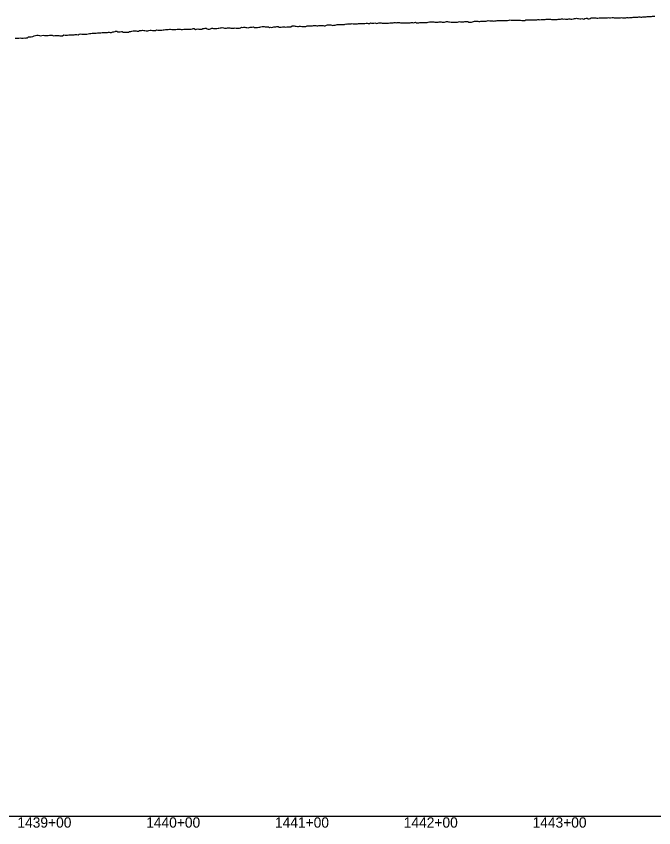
# Model space of a CAD drawing. Extents: x -3793 to 50787, y -1075 to 6138.
# Drawn here: x 31258 to 31753, y 991 to 1621 of the extents above; entities that cross this region are included whole.
import ezdxf

# ---------------------------------------------------------------- set-up
doc = ezdxf.new("R2010")
doc.units = 0
for name, color, linetype in [('RD_DDB_Profile_EX', 7, 'Continuous'), ('RD_DDB_StaTX', 7, 'Continuous'), ('RD_GPK_Profile_Cell', 7, 'Continuous')]:
    doc.layers.add(name, color=color, linetype=linetype)

msp = doc.modelspace()

# ---------------------------------------------------------------- linework, layer by layer
at = {"layer": 'RD_DDB_Profile_EX'}
for points in [[(31662.483044, 1618.42541), (31663.261196, 1618.46173), (31664.038591, 1618.384125), (31665.155706, 1618.466835), (31665.929853, 1618.580335), (31666.706718, 1618.5805), (31667.483459, 1618.502995), (31668.261877, 1618.50002), (31669.039531, 1618.889045), (31670.155387, 1618.80331), (31670.92976, 1618.80131), (31671.706881, 1618.801425), (31672.483876, 1618.646155), (31673.262567, 1618.48832), (31674.040485, 1618.566255), (31675.155056, 1618.50286), (31675.921868, 1618.61742), (31676.699263, 1618.46207), (31677.476531, 1618.53991), (31678.255502, 1618.65469), (31679.033702, 1618.65479), (31680.146916, 1618.735915), (31680.921756, 1619.044735), (31681.699418, 1618.92821), (31682.476951, 1618.889445), (31683.256207, 1618.926385), (31684.034684, 1618.887565), (31685.146555, 1618.89075), (31685.921636, 1618.84985), (31686.699571, 1618.966635), (31687.477375, 1619.00563), (31688.256921, 1618.770125), (31689.03568, 1618.77025), (31690.146179, 1618.963305), (31690.921507, 1619.31028), (31691.699721, 1619.31043), (31692.477802, 1619.466185), (31693.257646, 1619.346865), (31694.036692, 1619.230145), (31695.14579, 1619.0564), (31695.921369, 1619.09344), (31696.699868, 1619.2103), (31697.478233, 1618.93799), (31698.25838, 1618.896955), (31699.037721, 1619.40369), (31700.145385, 1619.48371), (31700.921222, 1619.52086), (31701.700012, 1619.01484), (31702.478667, 1619.09284), (31703.259124, 1619.168435), (31704.038767, 1619.75334), (31705.144965, 1619.755515), (31705.921065, 1619.715185), (31706.700153, 1619.754215), (31707.479104, 1619.83218), (31708.25988, 1619.635895), (31709.03983, 1619.635985), (31710.144529, 1619.705035), (31710.920898, 1619.781025), (31711.700291, 1619.82009), (31712.479545, 1619.82019), (31713.260646, 1619.81842), (31714.040912, 1619.81852), (31715.144076, 1619.86564), (31715.92072, 1619.902595), (31716.699825, 1619.861575), (31717.481401, 1619.976845), (31718.265461, 1619.935815), (31719.052016, 1619.894655), (31720.133855, 1620.0064), (31720.914727, 1619.96456), (31721.698114, 1619.88333), (31722.483306, 1619.844235), (31723.270416, 1619.91996), (31724.060068, 1619.917165), (31725.126607, 1619.857125), (31725.910502, 1619.815335), (31726.696962, 1619.891655), (31727.485998, 1619.968225), (31728.277624, 1619.886865), (31729.071853, 1619.686415), (31730.115721, 1619.67996), (31730.90411, 1619.71685), (31731.695124, 1620.071015), (31732.488776, 1620.148385), (31733.285078, 1619.9078), (31734.084044, 1619.945315), (31735.104435, 1620.010075), (31735.889494, 1620.126805), (31736.685226, 1620.24396), (31737.48366, 1620.28161), (31738.284808, 1620.279365), (31739.088685, 1620.27712), (31740.084694, 1620.450375), (31740.884702, 1620.49056), (31741.68387, 1620.527245), (31742.485795, 1620.443675), (31743.290492, 1620.31962), (31744.097974, 1620.638055), (31745.076166, 1620.583345), (31745.877556, 1620.54036)], [(31745.877556, 1620.54036), (31746.681758, 1620.61816), (31747.488786, 1620.776995), (31748.298654, 1620.734125), (31749.111379, 1620.772155), (31750.063589, 1620.86147), (31750.870131, 1620.817865), (31751.679556, 1621.01756), (31752.491879, 1621.014725), (31753.307116, 1621.052605)], [(31412.531022, 1611.45082), (31413.402491, 1611.58523), (31414.274397, 1611.803395), (31414.916572, 1611.83152), (31415.789277, 1611.921955), (31416.659516, 1612.052645), (31417.529109, 1612.22962), (31418.398173, 1612.01251), (31419.264666, 1611.8421), (31419.926448, 1611.87125), (31420.793825, 1611.871435), (31421.661098, 1612.04505), (31422.527726, 1612.04846), (31423.393825, 1612.13524), (31424.257353, 1611.74926), (31424.93401, 1611.73863), (31425.798401, 1611.69561), (31426.663114, 1611.828805), (31427.526332, 1612.04477), (31428.387942, 1611.789435), (31429.249989, 1611.746515), (31429.94162, 1611.804945), (31430.804398, 1611.85203), (31431.664714, 1612.110295), (31432.524926, 1612.45454), (31433.383532, 1612.41488), (31434.242574, 1612.50096), (31434.94928, 1612.5249), (31435.809032, 1612.39973), (31436.666323, 1612.228475), (31437.52297, 1612.14662), (31438.37909, 1612.18962), (31439.232646, 1612.4927), (31439.959348, 1612.49563), (31440.813696, 1612.623935), (31441.668365, 1612.797865), (31442.521542, 1612.414125), (31443.373117, 1612.24725), (31444.225127, 1612.24744), (31444.967108, 1612.29536), (31445.81839, 1612.593455), (31446.669991, 1612.59716), (31447.520102, 1612.937365), (31448.368611, 1613.02556), (31449.217555, 1613.02572), (31449.974919, 1613.020975), (31450.8245, 1612.85471), (31451.671627, 1612.77018), (31452.518651, 1612.72801), (31453.365571, 1612.77053), (31454.212388, 1612.389625), (31454.980427, 1612.43169), (31455.827868, 1612.393615), (31456.672849, 1612.436075), (31457.517727, 1612.90093), (31458.362501, 1612.901115), (31459.204708, 1612.9469), (31459.988343, 1612.997365), (31460.831263, 1613.16611), (31461.674079, 1612.492145), (31462.516792, 1612.49237), (31463.359401, 1612.61899), (31464.199437, 1612.87578), (31464.993952, 1612.895515), (31465.834687, 1612.76964), (31466.675319, 1612.68581), (31467.515846, 1612.728055), (31468.356269, 1612.854335), (31469.194114, 1612.774575), (31469.999611, 1612.811005), (31470.838141, 1612.81123), (31471.676567, 1613.482105), (31472.514888, 1613.482295), (31473.351595, 1613.485965), (31474.18874, 1613.318715), (31475.005319, 1613.28974), (31475.841624, 1612.997285), (31476.677824, 1613.039295), (31477.513919, 1613.290305), (31478.348397, 1613.335735), (31479.183313, 1613.16893), (31480.011079, 1613.18104), (31480.845137, 1613.18124), (31481.67909, 1613.098055), (31482.512394, 1613.102055), (31483.345166, 1613.60191), (31484.177833, 1613.51881), (31485.01689, 1613.547575), (31485.84868, 1613.547765), (31486.680365, 1613.50637), (31487.5114, 1613.510065), (31488.341902, 1613.800925), (31489.172299, 1613.842615), (31490.022753, 1613.87158), (31490.852254, 1613.70589), (31491.68165, 1613.706075), (31492.510395, 1613.91679), (31493.338605, 1613.95837), (31494.166711, 1613.917135), (31495.028668, 1613.95526), (31495.855859, 1613.91409)], [(31495.855859, 1613.91409), (31496.683375, 1613.711255), (31497.509377, 1613.670155), (31498.335274, 1614.16589), (31499.161067, 1614.24864), (31500.034638, 1614.33971), (31500.859496, 1614.29867), (31501.68468, 1614.30249), (31502.508347, 1614.179145), (31503.331909, 1613.97346), (31504.155366, 1614.220725), (31505.040662, 1614.21607), (31505.864579, 1614.302085), (31506.685995, 1614.548665), (31507.507305, 1614.71309), (31508.328509, 1614.54902), (31509.149609, 1614.50814), (31510.046741, 1614.502985), (31510.868283, 1614.54741), (31511.687319, 1614.629475), (31512.50625, 1614.670585), (31513.325074, 1615.20298), (31514.141282, 1615.00112), (31515.055282, 1615.086825), (31515.872021, 1615.046165), (31516.688654, 1615.168815), (31517.505182, 1615.16898), (31518.321603, 1615.2916), (31519.135403, 1615.21312), (31520.061478, 1615.244585), (31520.875792, 1615.122635), (31521.689999, 1615.163515), (31522.5041, 1615.245095), (31523.318096, 1615.32666), (31524.129465, 1615.32988), (31525.067733, 1615.324185), (31525.879597, 1615.324345), (31526.691355, 1615.405675), (31527.503006, 1615.36525), (31528.313013, 1615.408895), (31529.123466, 1615.611675), (31530.074045, 1615.605435), (31530.883436, 1615.484195), (31531.692721, 1615.32251), (31532.501899, 1615.84859), (31533.309428, 1615.689425), (31534.117406, 1615.72996), (31535.080417, 1615.71375), (31535.887311, 1615.87522), (31536.694097, 1615.55267), (31537.500223, 1615.515105), (31538.305806, 1615.756915), (31539.111283, 1615.83759), (31540.08685, 1615.860015), (31540.891221, 1615.94056), (31541.695485, 1615.739645), (31542.499087, 1615.7021), (31543.302145, 1615.58178), (31544.105098, 1615.622075), (31545.093343, 1615.635405), (31545.895167, 1615.67563), (31546.696883, 1615.675775), (31547.497936, 1615.918715), (31548.298445, 1615.83879), (31549.098848, 1615.87894), (31550.099899, 1615.91222), (31550.899149, 1616.15208), (31551.698293, 1616.11225), (31552.49733, 1615.992525), (31553.296259, 1616.07255), (31554.097635, 1616.150315), (31555.10163, 1616.193595), (31555.900286, 1615.994105), (31556.698833, 1615.91441), (31557.497273, 1615.91456), (31558.295605, 1615.874795), (31559.093829, 1615.954775), (31560.105847, 1615.917855), (31560.902888, 1615.917995), (31561.699821, 1615.83845), (31562.496646, 1615.878435), (31563.293362, 1615.91841), (31564.08997, 1616.077875), (31565.110114, 1616.122025), (31565.905521, 1616.00288), (31566.700818, 1616.082545), (31567.496008, 1616.400735), (31568.291088, 1615.923815), (31569.086059, 1616.04322), (31570.114432, 1616.01593), (31570.906717, 1616.17244), (31571.701377, 1616.21229), (31572.495927, 1616.17269), (31573.290368, 1616.133095), (31574.0847, 1616.21266), (31575.116307, 1616.30897), (31575.909404, 1616.22983), (31576.702391, 1616.30927), (31577.495268, 1616.42834), (31578.288035, 1616.626665), (31579.080692, 1616.626795)], [(31579.080692, 1616.626795), (31580.120719, 1616.65093), (31580.912122, 1616.65106), (31581.703414, 1616.73031), (31582.48669, 1616.45352), (31583.277773, 1616.453665), (31584.068745, 1616.532915), (31585.117263, 1616.526065), (31585.906961, 1616.68411), (31586.696548, 1616.763185), (31587.486592, 1616.80055), (31588.27699, 1616.48452), (31589.067277, 1616.48466), (31590.119257, 1616.509485), (31590.908255, 1616.70684), (31591.697141, 1616.904165), (31592.485915, 1616.94372), (31593.274577, 1616.70724), (31594.063128, 1616.589085), (31595.123841, 1616.57157), (31595.911082, 1616.53235), (31596.69821, 1616.532495), (31597.485225, 1616.57198), (31598.272129, 1616.41474), (31599.05892, 1616.375545), (31600.128483, 1616.35813), (31600.913943, 1616.67239), (31601.699289, 1616.86882), (31602.484523, 1616.751155), (31603.271271, 1616.70976), (31604.05733, 1616.70988), (31605.130598, 1616.78854), (31605.915308, 1616.984815), (31606.699904, 1616.98494), (31607.484387, 1617.02429), (31608.268756, 1616.985195), (31609.053012, 1616.47553), (31610.135347, 1616.523445), (31610.918232, 1616.56276), (31611.701003, 1616.797725), (31612.483661, 1617.03266), (31613.266204, 1617.22843), (31614.048633, 1617.26768), (31615.140157, 1617.26009), (31615.921193, 1617.338295), (31616.702114, 1617.026095), (31617.48292, 1616.948155), (31618.263612, 1617.33864), (31619.044189, 1617.18263), (31620.14503, 1617.263465), (31620.922635, 1617.260875), (31621.702753, 1617.261025), (31622.482756, 1617.26117), (31623.262643, 1617.3783), (31624.042414, 1617.612385), (31625.147326, 1617.58249), (31625.925663, 1617.582605), (31626.703884, 1617.466005), (31627.48199, 1617.427225), (31628.259979, 1617.31065), (31629.037852, 1617.34968), (31630.152315, 1617.431655), (31630.92873, 1617.664675), (31631.705028, 1617.742425), (31632.481209, 1617.78136), (31633.257274, 1617.70388), (31634.033223, 1617.70401), (31635.157371, 1617.74159), (31635.930255, 1617.777885), (31636.705693, 1617.778025), (31637.481614, 1617.736775), (31638.257909, 1617.736915), (31639.034087, 1617.73706), (31640.157121, 1617.887615), (31640.930205, 1618.233455), (31641.705869, 1618.078505), (31642.482021, 1617.99792), (31643.258551, 1617.959265), (31644.034963, 1617.95944), (31645.15686, 1617.896855), (31645.930149, 1618.08802), (31646.706043, 1617.894225), (31647.482431, 1617.891425), (31648.259201, 1617.930425), (31649.035851, 1617.891745), (31650.156589, 1617.78376), (31650.930085, 1617.665065), (31651.706215, 1617.7816), (31652.482844, 1617.77931), (31653.259858, 1618.20679), (31654.036751, 1618.20689), (31655.156306, 1618.29955), (31655.930015, 1618.2974), (31656.706385, 1618.336335), (31657.482633, 1618.336455), (31658.260523, 1618.14004), (31659.037665, 1618.256755), (31660.156012, 1618.35013), (31660.929938, 1618.230985), (31661.706553, 1618.231145), (31662.483044, 1618.42541)], [(31256.581204, 1604.079535), (31257.581331, 1604.077505), (31258.58152, 1603.982525), (31259.581648, 1603.9988), (31260.581837, 1604.17635), (31261.581964, 1604.121985), (31262.823235, 1604.08612), (31264.112676, 1604.157745), (31264.82437, 1604.122275), (31265.535292, 1604.22895), (31266.175129, 1604.22891), (31267.163198, 1605.056375), (31268.148008, 1605.080125), (31269.144318, 1605.094865), (31270.143097, 1605.206875), (31270.493389, 1605.31688), (31271.462571, 1605.75324), (31272.431645, 1605.995755), (31273.400611, 1606.23824), (31274.525518, 1606.287675), (31275.484663, 1605.99727), (31276.453416, 1605.949095), (31277.421657, 1606.002515), (31278.389185, 1606.34139), (31279.51987, 1606.16041), (31280.487273, 1606.16068), (31281.454568, 1606.160945), (31282.421754, 1606.16121), (31283.388831, 1606.45159), (31284.521329, 1606.46264), (31285.488279, 1606.269555), (31286.455728, 1605.88874), (31287.421444, 1606.03388), (31288.38705, 1606.17901), (31289.528101, 1606.18737), (31290.494178, 1606.096665), (31291.458112, 1605.861835), (31292.419912, 1605.77169), (31293.379583, 1605.777755), (31294.542825, 1606.506225), (31295.503336, 1606.272125), (31296.461717, 1606.22987), (31297.417974, 1606.235485), (31298.372116, 1606.52744), (31299.55755, 1606.59103), (31300.512494, 1606.596475), (31301.465321, 1606.601915), (31302.416037, 1606.559835), (31303.364649, 1606.944895), (31304.572274, 1606.77488), (31305.521652, 1606.68574), (31306.468925, 1607.069575), (31307.413702, 1607.268365), (31308.355797, 1607.179075), (31309.589579, 1607.041585), (31310.532395, 1607.23476), (31311.473122, 1607.192755), (31312.411767, 1607.197745), (31313.348338, 1607.296415), (31314.282841, 1607.53525), (31314.604288, 1607.549725), (31315.541543, 1607.601275), (31316.476722, 1607.79273), (31317.409832, 1607.890515), (31318.340879, 1607.94152), (31319.26987, 1607.992405), (31319.618997, 1608.029035), (31320.550692, 1608.08033), (31321.480323, 1608.08511), (31322.407896, 1608.089885), (31323.33342, 1608.279825), (31324.2569, 1608.423105), (31324.633707, 1608.42112), (31325.559841, 1608.517815), (31326.483923, 1608.47594), (31327.405961, 1608.295955), (31328.325961, 1608.34645), (31329.24393, 1608.764575)], [(31329.24393, 1608.764575), (31329.648416, 1608.79471), (31330.56899, 1608.385995), (31331.487524, 1608.390775), (31332.404026, 1608.85346), (31333.318502, 1608.903455), (31334.228664, 1609.322405), (31334.665624, 1609.337335), (31335.579673, 1609.341225), (31336.491125, 1608.976895), (31337.402473, 1608.93155), (31338.31238, 1608.890375), (31339.222566, 1609.11815), (31339.672851, 1609.147285), (31340.582692, 1608.69268), (31341.49243, 1608.692935), (31342.401682, 1608.743315), (31343.310255, 1608.788995), (31344.218725, 1608.562115), (31344.677621, 1608.5601), (31345.587273, 1609.20004), (31346.494322, 1609.200265), (31347.401267, 1609.472545), (31348.306766, 1609.793635), (31349.212546, 1609.748535), (31349.684936, 1609.74575), (31350.590343, 1609.655415), (31351.495646, 1609.474575), (31352.400462, 1609.388165), (31353.304597, 1610.06645), (31354.208629, 1610.06662), (31354.689789, 1610.09735), (31355.594979, 1610.191255), (31356.497558, 1610.05607), (31357.400035, 1610.05626), (31358.302407, 1609.605275), (31359.202369, 1609.699615), (31359.697194, 1609.74156), (31360.5981, 1610.057045), (31361.498902, 1610.327455), (31362.399216, 1610.1064), (31363.298847, 1610.06163), (31364.198375, 1609.881935), (31364.702132, 1609.884385), (31365.601246, 1609.9745), (31366.500835, 1610.42773), (31367.398775, 1610.293245), (31368.296611, 1610.203665), (31369.19203, 1610.207675), (31369.709629, 1610.220375), (31370.605966, 1610.3102), (31371.502199, 1610.53443), (31372.398328, 1610.48982), (31373.293001, 1610.762145), (31374.187957, 1610.62808), (31374.714654, 1610.65136), (31375.609165, 1610.696275), (31376.504154, 1610.878765), (31377.397488, 1610.87895), (31378.290719, 1610.745155), (31379.181527, 1610.70431), (31379.722245, 1610.67952), (31380.613943, 1610.72428), (31381.505538, 1610.76903), (31382.397028, 1610.99206), (31383.287058, 1611.039795), (31384.177372, 1611.039955), (31384.727359, 1611.080515), (31385.617197, 1610.8138), (31386.649348, 1610.725665), (31387.538262, 1611.04055), (31388.426645, 1611.04073), (31389.312446, 1610.999935), (31389.87735, 1611.03057), (31390.764167, 1610.986435), (31391.651306, 1611.078935), (31392.536944, 1611.07913), (31393.420966, 1611.082955), (31394.305427, 1611.392725), (31394.884627, 1611.40081), (31395.769973, 1611.448475), (31396.652846, 1610.78659), (31397.535615, 1611.05162), (31398.416769, 1611.32005), (31399.298361, 1610.87942), (31399.891951, 1610.882205), (31401.065171, 1610.931695), (31401.654394, 1610.930555), (31402.533733, 1611.46194), (31403.412542, 1611.506055), (31404.288773, 1611.68502), (31404.901689, 1611.668825), (31405.778872, 1611.362025), (31406.656377, 1611.05885), (31407.532383, 1611.059045), (31408.406778, 1611.28154), (31409.28161, 1611.762895), (31409.909107, 1611.79648), (31410.783363, 1611.44701), (31411.657942, 1611.450635), (31412.531022, 1611.45082)]]:
    msp.add_lwpolyline(points, dxfattribs=at)
at = {"layer": 'RD_GPK_Profile_Cell'}
msp.add_line((1000, 1000), (46600, 1000), dxfattribs=at)

# ---------------------------------------------------------------- texts
at = {"layer": 'RD_DDB_StaTX'}
for s, p in [('1439+00', (31258.415471, 991)), ('1440+00', (31358.415471, 991)), ('1441+00', (31458.415471, 991)), ('1442+00', (31558.415471, 991)), ('1443+00', (31658.415471, 991))]:
    msp.add_text(s, height=8, dxfattribs=at).set_placement(p)

doc.saveas('drawing.dxf')
